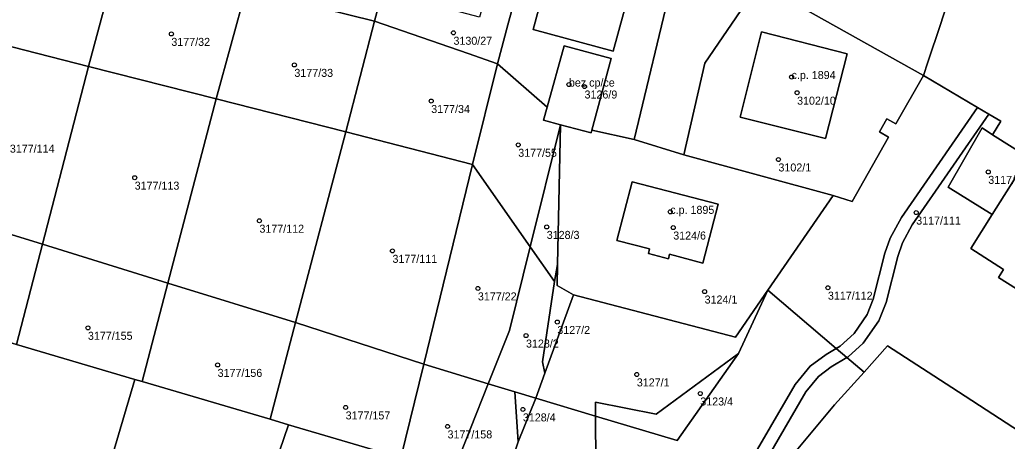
# Model space of a CAD drawing. Extents: x -878211 to -870363, y -1058464 to -1052522.
# Drawn here: x -874317.2 to -874193.8, y -1056779.6 to -1056727 of the extents above; entities that cross this region are included whole.
import ezdxf

# ---------------------------------------------------------------- set-up
doc = ezdxf.new("R2010")
doc.units = 0
for name, color, linetype in [('Definiční body', 7, 'Continuous'), ('Polygon budovy', 7, 'Continuous'), ('Polygon parcely', 7, 'Continuous')]:
    doc.layers.add(name, color=color, linetype=linetype)

msp = doc.modelspace()

# ---------------------------------------------------------------- linework, layer by layer
at = {"layer": 'Definiční body'}
for centre in [(-874298.26, -1056728.76994), (-874263.02, -1056728.62994), (-874282.89, -1056732.63994), (-874220.79, -1056734.14994), (-874248.6, -1056735.08994), (-874246.65, -1056735.33994), (-874220.1, -1056736.10994), (-874265.8, -1056737.14994), (-874254.93, -1056742.61994), (-874222.43, -1056744.44994), (-874196.22, -1056745.99994), (-874302.84, -1056746.71994), (-874235.94, -1056750.97994), (-874205.22, -1056751.07994), (-874287.26, -1056752.09994), (-874251.37, -1056752.86994), (-874235.57, -1056752.94994), (-874270.64, -1056755.85994), (-874259.97, -1056760.54994), (-874231.65, -1056760.93994), (-874216.25, -1056760.45994), (-874308.68, -1056765.46994), (-874250.05, -1056764.73994), (-874253.96, -1056766.43994), (-874292.48, -1056770.09994), (-874240.12, -1056771.28994), (-874232.19, -1056773.66994), (-874276.49, -1056775.40994), (-874254.35, -1056775.65994), (-874263.76, -1056777.77994)]:
    msp.add_circle(centre, 0.25, dxfattribs=at)
at = {"layer": 'Polygon budovy'}
for points in [[(-874253.06, -1056728.21), (-874243.09, -1056730.92), (-874240.38, -1056721.03), (-874241.34, -1056720.77), (-874242.41, -1056720.48), (-874250.4, -1056718.33)], [(-874227.23, -1056739.14), (-874216.56, -1056741.84), (-874213.86, -1056731.24), (-874224.53, -1056728.51)], [(-874251.78, -1056739.54), (-874249.65, -1056740.1), (-874245.82, -1056741.1), (-874245.73, -1056740.77), (-874243.32, -1056731.85), (-874249.18, -1056730.26), (-874251.33, -1056737.91)], [(-874182.27, -1056752.51), (-874182.91, -1056753.53), (-874185.64, -1056751.83), (-874185, -1056750.8), (-874192.43, -1056746.11), (-874195.73, -1056751.33), (-874198.4, -1056755.55), (-874194.32, -1056758.17), (-874194.96, -1056759.18), (-874185.49, -1056765.14), (-874184.86, -1056764.12), (-874177.05, -1056769.04), (-874177.69, -1056770.05), (-874168.23, -1056776.05), (-874167.58, -1056775.04), (-874163.51, -1056777.59), (-874157.69, -1056768), (-874164.98, -1056763.4), (-874165.62, -1056764.42), (-874168.34, -1056762.73), (-874167.69, -1056761.69)], [(-874242.6, -1056754.56), (-874238.53, -1056755.61), (-874238.68, -1056756.19), (-874236.17, -1056756.86), (-874236.02, -1056756.28), (-874231.88, -1056757.37), (-874229.95, -1056750.02), (-874240.69, -1056747.22)]]:
    msp.add_lwpolyline(points, close=True, dxfattribs=at)
at = {"layer": 'Polygon parcely'}
for points in [[(-874267.9, -1056708.39), (-874266.88, -1056704.53), (-874283, -1056699.87), (-874284.17, -1056704.35), (-874285.73, -1056710.3), (-874288.92, -1056723.18), (-874272.9, -1056727.18), (-874269.37, -1056713.99)], [(-874267.68, -1056724.61), (-874263.67, -1056709.7), (-874255.71, -1056711.85), (-874255.85, -1056712.34), (-874252.35, -1056713.29), (-874251.1, -1056710.27), (-874266.88, -1056704.53), (-874267.9, -1056708.39), (-874269.37, -1056713.99), (-874272.9, -1056727.18), (-874261.2, -1056731.23), (-874257.54, -1056732.5), (-874256.22, -1056727.65), (-874255.17, -1056723.79), (-874258.7, -1056722.81), (-874259.76, -1056726.68)], [(-874257.54, -1056732.5), (-874251.33, -1056737.91), (-874249.18, -1056730.26), (-874243.32, -1056731.85), (-874245.73, -1056740.77), (-874240.44, -1056741.96), (-874235.74, -1056722.36), (-874238.07, -1056717.12), (-874240.54, -1056715.05), (-874251.1, -1056710.27), (-874252.35, -1056713.29), (-874255.17, -1056723.79), (-874256.22, -1056727.65)], [(-874308.62, -1056732.82), (-874304.93, -1056719.18), (-874320.95, -1056715.16), (-874324.54, -1056728.77)], [(-874242.41, -1056720.48), (-874250.4, -1056718.33), (-874253.06, -1056728.21), (-874243.09, -1056730.92), (-874240.38, -1056721.03), (-874241.34, -1056720.77), (-874240.7, -1056718.33), (-874241.77, -1056718.02)], [(-874242.41, -1056720.48), (-874241.77, -1056718.02), (-874240.7, -1056718.33), (-874241.34, -1056720.77), (-874240.38, -1056721.03), (-874243.09, -1056730.92), (-874253.06, -1056728.21), (-874250.4, -1056718.33)], [(-874288.92, -1056723.18), (-874304.93, -1056719.18), (-874308.62, -1056732.82), (-874292.67, -1056736.87)], [(-874292.67, -1056736.87), (-874276.48, -1056740.99), (-874272.9, -1056727.18), (-874288.92, -1056723.18)], [(-874209.82, -1056740.99), (-874208.87, -1056739.35), (-874207.75, -1056740.01), (-874204.33, -1056733.94), (-874220.93, -1056724.66), (-874226.57, -1056725.04), (-874231.61, -1056732.41), (-874234.25, -1056743.88), (-874215.61, -1056748.94), (-874213.2, -1056749.67), (-874208.67, -1056741.64)], [(-874276.48, -1056740.99), (-874260.63, -1056745.09), (-874257.54, -1056732.5), (-874261.2, -1056731.23), (-874272.9, -1056727.18)], [(-874216.56, -1056741.84), (-874213.86, -1056731.24), (-874224.53, -1056728.51), (-874227.23, -1056739.14)], [(-874216.56, -1056741.84), (-874227.23, -1056739.14), (-874224.53, -1056728.51), (-874213.86, -1056731.24)], [(-874314.36, -1056755.01), (-874308.62, -1056732.82), (-874324.54, -1056728.77), (-874330.05, -1056750.18)], [(-874245.82, -1056741.1), (-874245.73, -1056740.77), (-874243.32, -1056731.85), (-874249.18, -1056730.26), (-874251.33, -1056737.91), (-874251.78, -1056739.54), (-874249.65, -1056740.1)], [(-874298.68, -1056759.89), (-874292.67, -1056736.87), (-874308.62, -1056732.82), (-874314.36, -1056755.01)], [(-874251.33, -1056737.91), (-874257.54, -1056732.5), (-874260.63, -1056745.09), (-874253.43, -1056755.36), (-874249.65, -1056740.1), (-874251.78, -1056739.54)], [(-874204.33, -1056733.94), (-874207.75, -1056740.01), (-874208.87, -1056739.35), (-874209.82, -1056740.99), (-874208.67, -1056741.64), (-874213.2, -1056749.67), (-874215.61, -1056748.94), (-874223.76, -1056760.78), (-874215.2, -1056768.04), (-874214.71, -1056767.75), (-874212.95, -1056766.16), (-874211.34, -1056763.81), (-874210.59, -1056761.9), (-874209.12, -1056756.16), (-874208.48, -1056754.27), (-874207.07, -1056751.67), (-874197.57, -1056737.94)], [(-874282.75, -1056764.8), (-874276.48, -1056740.99), (-874292.67, -1056736.87), (-874298.68, -1056759.89)], [(-874197.57, -1056737.94), (-874207.07, -1056751.67), (-874208.48, -1056754.27), (-874209.12, -1056756.16), (-874210.59, -1056761.9), (-874211.34, -1056763.81), (-874212.95, -1056766.16), (-874214.71, -1056767.75), (-874215.2, -1056768.04), (-874213.87, -1056769.17), (-874213.73, -1056769.09), (-874211.84, -1056767.38), (-874209.89, -1056764.6), (-874208.99, -1056762.29), (-874207.53, -1056756.56), (-874206.93, -1056754.85), (-874205.74, -1056752.62), (-874196.15, -1056738.78)], [(-874249.65, -1056740.1), (-874253.43, -1056755.36), (-874250.41, -1056759.68), (-874250.01, -1056757.55)], [(-874223.76, -1056760.78), (-874215.61, -1056748.94), (-874234.25, -1056743.88), (-874240.44, -1056741.96), (-874245.73, -1056740.77), (-874245.82, -1056741.1), (-874249.65, -1056740.1), (-874250.01, -1056757.55), (-874250.06, -1056760.17), (-874248.04, -1056761.34), (-874227.79, -1056766.64)], [(-874192.43, -1056746.11), (-874191.11, -1056744.25), (-874195.68, -1056741.36), (-874196.97, -1056740.5), (-874201.24, -1056747.88), (-874195.73, -1056751.33)], [(-874266.74, -1056770.02), (-874260.63, -1056745.09), (-874276.48, -1056740.99), (-874282.75, -1056764.8)], [(-874258.7, -1056772.46), (-874256.02, -1056765.79), (-874253.43, -1056755.36), (-874260.63, -1056745.09), (-874266.74, -1056770.02)], [(-874163.51, -1056777.59), (-874157.69, -1056768), (-874164.98, -1056763.4), (-874165.62, -1056764.42), (-874168.34, -1056762.73), (-874167.69, -1056761.69), (-874182.27, -1056752.51), (-874182.91, -1056753.53), (-874185.64, -1056751.83), (-874185, -1056750.8), (-874192.43, -1056746.11), (-874195.73, -1056751.33), (-874198.4, -1056755.55), (-874194.32, -1056758.17), (-874194.96, -1056759.18), (-874185.49, -1056765.14), (-874184.86, -1056764.12), (-874177.05, -1056769.04), (-874177.69, -1056770.05), (-874168.23, -1056776.05), (-874167.58, -1056775.04)], [(-874231.88, -1056757.37), (-874229.95, -1056750.02), (-874240.69, -1056747.22), (-874242.6, -1056754.56), (-874238.53, -1056755.61), (-874238.68, -1056756.19), (-874236.17, -1056756.86), (-874236.02, -1056756.28)], [(-874231.88, -1056757.37), (-874236.02, -1056756.28), (-874236.17, -1056756.86), (-874238.68, -1056756.19), (-874238.53, -1056755.61), (-874242.6, -1056754.56), (-874240.69, -1056747.22), (-874229.95, -1056750.02)], [(-874321.99, -1056766.23), (-874317.6, -1056767.53), (-874314.36, -1056755.01), (-874330.05, -1056750.18), (-874333.32, -1056762.88)], [(-874302.81, -1056771.9), (-874301.89, -1056772.17), (-874298.68, -1056759.89), (-874314.36, -1056755.01), (-874317.6, -1056767.53)], [(-874255.35, -1056773.47), (-874252.73, -1056774.26), (-874251.59, -1056771.11), (-874251.91, -1056769.7), (-874250.41, -1056759.68), (-874253.43, -1056755.36), (-874256.02, -1056765.79), (-874258.7, -1056772.46)], [(-874250.01, -1056757.55), (-874250.41, -1056759.68), (-874251.91, -1056769.7), (-874251.59, -1056771.11), (-874248.04, -1056761.34), (-874250.06, -1056760.17)], [(-874301.89, -1056772.17), (-874285.93, -1056776.88), (-874282.75, -1056764.8), (-874298.68, -1056759.89)], [(-874245.27, -1056776.49), (-874245.28, -1056774.76), (-874237.72, -1056776.26), (-874227.42, -1056768.66), (-874223.76, -1056760.78), (-874227.79, -1056766.64), (-874248.04, -1056761.34), (-874251.59, -1056771.11), (-874252.73, -1056774.26)], [(-874233.51, -1056786.13), (-874230.11, -1056789.41), (-874229.86, -1056788.89), (-874220.36, -1056772.56), (-874218.47, -1056770.26), (-874216.45, -1056768.79), (-874215.2, -1056768.04), (-874223.76, -1056760.78), (-874227.42, -1056768.66), (-874235.1, -1056779.53), (-874245.27, -1056776.49), (-874245.16, -1056794.13), (-874242.38, -1056792.95)], [(-874285.93, -1056776.88), (-874283.63, -1056777.56), (-874269.6, -1056781.7), (-874266.74, -1056770.02), (-874282.75, -1056764.8)], [(-874321.99, -1056766.23), (-874330.7, -1056795.72), (-874311.52, -1056801.39), (-874302.81, -1056771.9), (-874317.6, -1056767.53)], [(-874230.11, -1056789.41), (-874229.37, -1056790.13), (-874228.85, -1056790.63), (-874228.42, -1056789.68), (-874228.33, -1056789.52), (-874218.99, -1056773.47), (-874217.42, -1056771.54), (-874215.83, -1056770.33), (-874213.87, -1056769.17), (-874215.2, -1056768.04), (-874216.45, -1056768.79), (-874218.47, -1056770.26), (-874220.36, -1056772.56), (-874229.86, -1056788.89)], [(-874235.1, -1056779.53), (-874227.42, -1056768.66), (-874237.72, -1056776.26), (-874245.28, -1056774.76), (-874245.27, -1056776.49)], [(-874211.74, -1056770.98), (-874213.87, -1056769.17), (-874215.83, -1056770.33), (-874217.42, -1056771.54), (-874218.99, -1056773.47), (-874228.33, -1056789.52), (-874226.68, -1056788.56), (-874215.43, -1056775.06)], [(-874263.09, -1056783.63), (-874258.7, -1056772.46), (-874266.74, -1056770.02), (-874269.6, -1056781.7)], [(-874302.81, -1056771.9), (-874311.52, -1056801.39), (-874308.92, -1056802.16), (-874304.98, -1056803.79), (-874301.5, -1056806.25), (-874298.65, -1056809.43), (-874296.57, -1056813.15), (-874296.16, -1056814.22), (-874283.63, -1056777.56), (-874285.93, -1056776.88), (-874301.89, -1056772.17)], [(-874267.14, -1056793.91), (-874259.84, -1056794.29), (-874254.95, -1056779.7), (-874255.35, -1056773.47), (-874258.7, -1056772.46), (-874263.09, -1056783.63)], [(-874259.84, -1056794.29), (-874245.15, -1056795.04), (-874245.16, -1056794.13), (-874245.27, -1056776.49), (-874252.73, -1056774.26), (-874254.95, -1056779.7)], [(-874254.95, -1056779.7), (-874252.73, -1056774.26), (-874255.35, -1056773.47)], [(-874283.63, -1056777.56), (-874296.16, -1056814.22), (-874295.37, -1056817.25), (-874295.11, -1056821.51), (-874295.79, -1056825.72), (-874297.39, -1056829.67), (-874291.39, -1056833.36), (-874286.6, -1056825.58), (-874280.94, -1056816.37), (-874275.56, -1056807.64), (-874270.28, -1056799.08), (-874267.14, -1056793.91), (-874263.09, -1056783.63), (-874269.6, -1056781.7)]]:
    msp.add_lwpolyline(points, close=True, dxfattribs=at)
for points in [[(-874188.66, -1056718.8), (-874201.52, -1056725.52), (-874202.2, -1056727.57), (-874203.78, -1056732.28), (-874204.33, -1056733.94), (-874197.57, -1056737.94), (-874196.15, -1056738.78), (-874194.65, -1056739.67), (-874195.68, -1056741.36), (-874191.11, -1056744.25)], [(-874235.74, -1056722.36), (-874240.44, -1056741.96), (-874234.25, -1056743.88), (-874231.61, -1056732.41), (-874226.57, -1056725.04)], [(-874220.93, -1056724.66), (-874204.33, -1056733.94), (-874203.78, -1056732.28), (-874202.2, -1056727.57), (-874201.52, -1056725.52)], [(-874185.49, -1056765.14), (-874194.96, -1056759.18), (-874194.32, -1056758.17), (-874198.4, -1056755.55), (-874195.73, -1056751.33), (-874201.24, -1056747.88), (-874196.97, -1056740.5), (-874195.68, -1056741.36), (-874194.65, -1056739.67), (-874196.15, -1056738.78), (-874205.74, -1056752.62), (-874206.93, -1056754.85), (-874207.53, -1056756.56), (-874208.99, -1056762.29), (-874209.89, -1056764.6), (-874211.84, -1056767.38), (-874213.73, -1056769.09), (-874213.87, -1056769.17), (-874211.74, -1056770.98), (-874208.8, -1056767.72), (-874200.78, -1056772.92), (-874130.88, -1056818.38)], [(-874130.88, -1056818.38), (-874200.78, -1056772.92), (-874208.8, -1056767.72), (-874211.74, -1056770.98), (-874215.43, -1056775.06), (-874226.68, -1056788.56), (-874228.33, -1056789.52), (-874228.42, -1056789.68), (-874228.85, -1056790.63), (-874225.05, -1056794.29), (-874135.18, -1056846.79)]]:
    msp.add_lwpolyline(points, dxfattribs=at)

# ---------------------------------------------------------------- texts
at = {"layer": 'Definiční body'}
for s, p in [('3177/32', (-874298.26, -1056730.259)), ('3130/27', (-874263.02, -1056730.119)), ('3177/33', (-874282.89, -1056734.129)), ('c.p. 1894', (-874220.79, -1056734.399)), ('bez cp/ce', (-874248.6, -1056735.34)), ('3126/9', (-874246.65, -1056736.829)), ('3102/10', (-874220.1, -1056737.599)), ('3177/34', (-874265.8, -1056738.639)), ('3177/114', (-874318.43, -1056743.589)), ('3177/55', (-874254.93, -1056744.109)), ('3102/1', (-874222.43, -1056745.939)), ('3117/33', (-874196.22, -1056747.489)), ('3177/113', (-874302.84, -1056748.209)), ('c.p. 1895', (-874235.94, -1056751.23)), ('3117/111', (-874205.22, -1056752.569)), ('3177/112', (-874287.26, -1056753.589)), ('3128/3', (-874251.37, -1056754.359)), ('3124/6', (-874235.57, -1056754.439)), ('3177/111', (-874270.64, -1056757.349)), ('3177/22', (-874259.97, -1056762.039)), ('3124/1', (-874231.65, -1056762.429)), ('3117/112', (-874216.25, -1056761.949)), ('3127/2', (-874250.05, -1056766.229)), ('3177/155', (-874308.68, -1056766.959)), ('3128/2', (-874253.96, -1056767.929)), ('3177/156', (-874292.48, -1056771.589)), ('3127/1', (-874240.12, -1056772.779)), ('3123/4', (-874232.19, -1056775.159)), ('3177/157', (-874276.49, -1056776.899)), ('3128/4', (-874254.35, -1056777.149)), ('3177/158', (-874263.76, -1056779.269))]:
    msp.add_text(s, height=0.999996, dxfattribs=at).set_placement(p)

doc.saveas('drawing.dxf')
